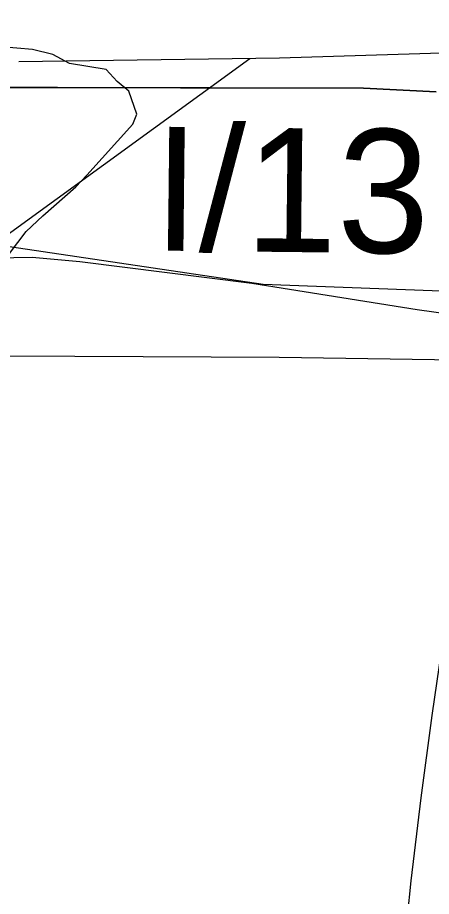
# Model space of a CAD drawing. Extents: x -706130 to -698555, y -971544 to -967260.
# Drawn here: x -705007.9 to -704957.8, y -969688.8 to -969582.4 of the extents above; entities that cross this region are included whole.
import ezdxf

# ---------------------------------------------------------------- set-up
doc = ezdxf.new("R2010")
doc.units = 0
for name, color, linetype in [('Docházková izochrona - VLAK N', 7, 'Continuous'), ('KN_Hranice_parcel', 7, 'Continuous'), ('KN_Polygon parcely', 7, 'Continuous'), ('KN_POZEMKY_14_OSTATNI PLOCHA', 7, 'Continuous'), ('KN_POZEMKY_7_TTP', 7, 'Continuous'), ('KN_VYUZITI_16_ostatni plocha_silnice', 7, 'Continuous'), ('Komunikace popis trid a kategorie popis S', 7, 'Continuous'), ('OP silnic S', 7, 'Continuous'), ('Plochy doprava silniční - silnice I třídy S', 7, 'Continuous'), ('Plochy zemědělské všeobecné CELEK S', 7, 'Continuous'), ('Regulační bloky v krajině S', 7, 'Continuous'), ('Regulační bloky zastavěné S', 7, 'Continuous'), ('Spoje_dálkový komunikační kabel S', 7, 'Continuous'), ('Spoje_dálkový optický komunikační kabel S', 7, 'Continuous'), ('VÝŠKOPIS_vrstevnice doplňková', 7, 'Continuous'), ('VÝŠKOPIS_vrstevnice zesílená', 7, 'Continuous'), ('Záplavové území stanovene S', 7, 'Continuous')]:
    doc.layers.add(name, color=color, linetype=linetype)

msp = doc.modelspace()

# ---------------------------------------------------------------- linework, layer by layer
at = {"layer": 'Docházková izochrona - VLAK N'}
msp.add_circle((-704165.45, -969778.77), 800, dxfattribs=at)
at = {"layer": 'KN_Hranice_parcel'}
msp.add_lwpolyline([(-704957.23, -969591.41), (-704966.03, -969590.96), (-705040.12, -969590.8)], dxfattribs=at)
at = {"layer": 'KN_Polygon parcely'}
for points in [[(-704885.01, -969565.47), (-704964.77, -969565.65), (-704968.76, -969565.67), (-704993.19, -969565.76), (-705006.98, -969565.81), (-705049.3, -969562.73), (-705048.07, -969564.36), (-705044.92, -969570.05), (-705043.14, -969573.26), (-705041.39, -969580.89), (-705040.03, -969586.84), (-705040.12, -969590.8), (-704966.03, -969590.96), (-704957.23, -969591.41)], [(-704957.23, -969591.41), (-704966.03, -969590.96), (-705040.12, -969590.8), (-705040.31, -969598.55), (-705042.57, -969610.16), (-705046.59, -969619.72), (-705050.89, -969627.65), (-705060.52, -969642.37), (-705066.64, -969649.93), (-705087.18, -969675.31), (-705096.64, -969689.18), (-705102.24, -969700.78), (-705105.58, -969710.41), (-705106.43, -969722.28), (-705105.18, -969733), (-705101.31, -969743.17), (-705094.56, -969755.2), (-705083.69, -969765.65)]]:
    msp.add_lwpolyline(points, dxfattribs=at)
at = {"layer": 'KN_POZEMKY_14_OSTATNI PLOCHA'}
for p, q in [((-704966.03, -969590.96), (-705040.12, -969590.8)), ((-704957.23, -969591.41), (-704966.03, -969590.96))]:
    msp.add_line(p, q, dxfattribs=at)
at = {"layer": 'KN_POZEMKY_7_TTP'}
for p, q in [((-705040.12, -969590.8), (-704966.03, -969590.96)), ((-704966.03, -969590.96), (-704957.23, -969591.41))]:
    msp.add_line(p, q, dxfattribs=at)
at = {"layer": 'KN_VYUZITI_16_ostatni plocha_silnice'}
for p, q in [((-704966.03, -969590.96), (-705040.12, -969590.8)), ((-704957.23, -969591.41), (-704966.03, -969590.96))]:
    msp.add_line(p, q, dxfattribs=at)
at = {"layer": 'OP silnic S'}
msp.add_lwpolyline([(-705244.53, -969622.84), (-705159.11, -969622.4), (-705050.46, -969623.14), (-704976.21, -969623.51), (-704903.69, -969624.62), (-704901.53, -969624.6), (-704861.53, -969623.49), (-704857.17, -969623.18), (-704834.76, -969620.59), (-704832.09, -969620.21), (-704809.31, -969616.32), (-704804.3, -969615.19), (-704785.03, -969609.82), (-704781, -969608.51), (-704760.63, -969600.92), (-704757.14, -969599.46), (-704723.43, -969583.91), (-704721.23, -969582.83), (-704656.07, -969548.79), (-704641.23, -969541.98), (-704629.2, -969537.45), (-704610.93, -969532.53), (-704588.58, -969527.89), (-704549.1, -969523.62)], dxfattribs=at)
at = {"layer": 'Plochy doprava silniční - silnice I třídy S'}
for p, q in [((-705040.12, -969590.8), (-704966.03, -969590.96)), ((-704966.03, -969590.96), (-704957.23, -969591.41))]:
    msp.add_line(p, q, dxfattribs=at)
at = {"layer": 'Plochy zemědělské všeobecné CELEK S'}
for p, q in [((-704966.03, -969590.96), (-705040.12, -969590.8)), ((-704957.23, -969591.41), (-704966.03, -969590.96))]:
    msp.add_line(p, q, dxfattribs=at)
at = {"layer": 'Regulační bloky v krajině S'}
for p, q in [((-704966.03, -969590.96), (-705040.12, -969590.8)), ((-704957.23, -969591.41), (-704966.03, -969590.96))]:
    msp.add_line(p, q, dxfattribs=at)
at = {"layer": 'Regulační bloky zastavěné S'}
for p, q in [((-705040.12, -969590.8), (-704966.03, -969590.96)), ((-704966.03, -969590.96), (-704957.23, -969591.41))]:
    msp.add_line(p, q, dxfattribs=at)
at = {"layer": 'Spoje_dálkový komunikační kabel S'}
msp.add_lwpolyline([(-705236.35, -969603.68), (-705099.95, -969603.49), (-705091.97, -969602.93), (-705084.15, -969602.38), (-705078.16, -969601.96), (-705068.17, -969601.66), (-705067.59, -969602.47), (-705048.77, -969604.28), (-705047.26, -969604.43), (-705044.8, -969604.81), (-704978.18, -969614.67), (-704923.22, -969616.73)], dxfattribs=at)
at = {"layer": 'Spoje_dálkový optický komunikační kabel S'}
msp.add_lwpolyline([(-705074.68, -969602.19), (-705073.13, -969601.53), (-705068.01, -969601.73), (-705063.21, -969603.14), (-705052.28, -969606.36), (-705050.89, -969606.95), (-705049.31, -969607.85), (-705043.49, -969611.05), (-705040.76, -969611.54), (-705037.02, -969611.76), (-705021.82, -969611.69), (-705006.13, -969611.4), (-705000.38, -969611.95), (-704979.55, -969614.55), (-704959.51, -969617.75), (-704928.31, -969622.12)], dxfattribs=at)
at = {"layer": 'VÝŠKOPIS_vrstevnice doplňková'}
msp.add_lwpolyline([(-704798.49, -969570.87), (-704834.12, -969580.12), (-704850.26, -969582.49), (-704869.74, -969584.01), (-704897.34, -969585.28), (-704938.27, -969586.16), (-704976.19, -969587.34), (-705007.76, -969587.78)], dxfattribs=at)
at = {"layer": 'VÝŠKOPIS_vrstevnice zesílená'}
msp.add_lwpolyline([(-704979.77, -969587.39), (-705009.17, -969608.74), (-705017.09, -969619.37), (-705023.79, -969630.79), (-705029.07, -969643.06), (-705030.93, -969649.05), (-705034.21, -969667.02), (-705034.49, -969679.01), (-705033.64, -969691.28), (-705031.64, -969703.55), (-705028.79, -969715.53), (-705023.36, -969727.52), (-705015.38, -969739.36), (-705005.82, -969749.92), (-705000.25, -969755.05), (-704986.98, -969764.18), (-704978.99, -969767.46), (-704967.01, -969769.46), (-704961.02, -969768.03), (-704938.48, -969754.77)], dxfattribs=at)
at = {"layer": 'Záplavové území stanovene S'}
msp.add_lwpolyline([(-705008.88, -969610.98), (-705006.88, -969608.31), (-705004.86, -969606.39), (-705000.86, -969602.89), (-704999.51, -969601.49), (-704993.95, -969595.3), (-704993.47, -969594.12), (-704994.44, -969591.31), (-704995.86, -969590.15), (-704997.18, -969588.68), (-705001.62, -969587.97), (-705003.62, -969586.87), (-705006.12, -969586.27), (-705009.88, -969585.96)], dxfattribs=at)

# ---------------------------------------------------------------- texts
at = {"layer": 'Komunikace popis trid a kategorie popis S'}
msp.add_text('I/13   ', height=15, rotation=359.3711, dxfattribs=at).set_placement((-704991.55, -969610.61))

doc.saveas('drawing.dxf')
